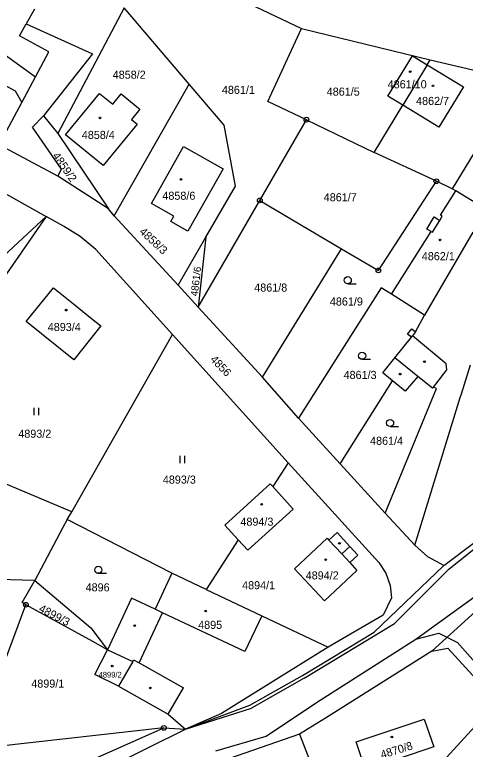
# Model space of a CAD drawing. Extents: x -733394 to -722299, y -1082822 to -1075049.
# Drawn here: x -725039 to -724944.1, y -1079742.5 to -1079587.7 of the extents above; entities that cross this region are included whole.
import ezdxf

# ---------------------------------------------------------------- set-up
doc = ezdxf.new("R2010")
doc.units = 0
for name, color, linetype in [('Hranice parcel', 7, 'Continuous'), ('Parcelní čísla', 7, 'Continuous'), ('Vnitřní kresba', 7, 'Continuous'), ('Značky bodu BP', 7, 'Continuous'), ('Značky budov', 7, 'Continuous'), ('Značky kultur', 7, 'Continuous')]:
    doc.layers.add(name, color=color, linetype=linetype)

msp = doc.modelspace()

# ---------------------------------------------------------------- linework, layer by layer
at = {"layer": 'Hranice parcel'}
for p, q in [((-725015.39, -1079573.1), (-724978.56, -1079590.6)), ((-725015.98, -1079586.26), (-725029.94, -1079612.73)), ((-725002.25, -1079602.37), (-725015.98, -1079586.26)), ((-724978.56, -1079590.6), (-724951.51, -1079597.25)), ((-725022.66, -1079595.99), (-725032.93, -1079609.05)), ((-724952.12, -1079598.27), (-724957.27, -1079606.81)), ((-724952.12, -1079598.27), (-724951.51, -1079597.25)), ((-725018.05, -1079630.12), (-725002.25, -1079602.37)), ((-724963.29, -1079616.79), (-724957.27, -1079606.81)), ((-725032.93, -1079609.05), (-725029.94, -1079612.73)), ((-724987.37, -1079626.86), (-724977.55, -1079609.84)), ((-724977.55, -1079609.84), (-724963.29, -1079616.79)), ((-725029.94, -1079612.73), (-725019.24, -1079628.65)), ((-724950.18, -1079622.82), (-724963.29, -1079616.79)), ((-725029.96, -1079621.75), (-725029.17, -1079620.24)), ((-725019.24, -1079628.65), (-725029.96, -1079621.75)), ((-725043.62, -1079623.93), (-725032.39, -1079630.23)), ((-725000.36, -1079649.37), (-724987.37, -1079626.86)), ((-724987.37, -1079626.86), (-724970.14, -1079637.04)), ((-725018.05, -1079630.12), (-725019.24, -1079628.65)), ((-725032.39, -1079630.23), (-725055.43, -1079663.39)), ((-725004.61, -1079644.74), (-725018.05, -1079630.12)), ((-725004.61, -1079644.74), (-724998.75, -1079634.62)), ((-724998.75, -1079634.62), (-725000.36, -1079649.37)), ((-724986.82, -1079664.11), (-724970.14, -1079637.04)), ((-725000.36, -1079649.37), (-725004.61, -1079644.74)), ((-724986.82, -1079664.11), (-725000.36, -1079649.37)), ((-725026.95, -1079692.47), (-725005.79, -1079655.11)), ((-724981.43, -1079682.16), (-725005.79, -1079655.11)), ((-724979.21, -1079672.73), (-724986.82, -1079664.11)), ((-724970.44, -1079682.4), (-724959.4, -1079664.88)), ((-724970.44, -1079682.4), (-724979.21, -1079672.73)), ((-724981.43, -1079682.16), (-724984.66, -1079687.16)), ((-724961, -1079692.79), (-724970.44, -1079682.4)), ((-725027.96, -1079694.07), (-725026.95, -1079692.47)), ((-724954.72, -1079699.51), (-724961, -1079692.79)), ((-725005.89, -1079705.43), (-725027.96, -1079694.07)), ((-724991.91, -1079698.39), (-724998.67, -1079708.85)), ((-725034.75, -1079706.98), (-725042.58, -1079706.71)), ((-724998.67, -1079708.85), (-725005.89, -1079705.43)), ((-724938.92, -1079710.73), (-724951.17, -1079721.83)), ((-725043.8, -1079731.2), (-725036.65, -1079712.06)), ((-725007.6, -1079738.02), (-725047.36, -1079742.45)), ((-724979.04, -1079739.31), (-725009.86, -1079750.01)), ((-725007.6, -1079738.02), (-725003.04, -1079738.28)), ((-724979.04, -1079739.31), (-724968.35, -1079766.43))]:
    msp.add_line(p, q, dxfattribs=at)
for points in [[(-725034.87, -1079586.58), (-725036.57, -1079589.61), (-725022.66, -1079595.99)], [(-724977.55, -1079609.84), (-724985.69, -1079605.98), (-724978.56, -1079590.6)], [(-725029.96, -1079621.75), (-725042.38, -1079615.15), (-725050.84, -1079610.7), (-725065.86, -1079602.8), (-725070.07, -1079598.48), (-725076.48, -1079591.92)], [(-724957.27, -1079606.81), (-724960.39, -1079604.91), (-724955.21, -1079596.39), (-724952.12, -1079598.27)], [(-724952.12, -1079598.27), (-724944.47, -1079602.91), (-724949.66, -1079611.45), (-724957.27, -1079606.81)], [(-724951.51, -1079597.25), (-724933.24, -1079601.54), (-724919.07, -1079610.09), (-724913.34, -1079611.26)], [(-724998.75, -1079634.62), (-724992.53, -1079623.88), (-724994.92, -1079610.97), (-725002.25, -1079602.37)], [(-725028.28, -1079613.04), (-725021.13, -1079604.3), (-725018.36, -1079606.57), (-725016.56, -1079604.37), (-725012.62, -1079607.6), (-725014.43, -1079609.81), (-725013.22, -1079610.8), (-725020.35, -1079619.51), (-725028.28, -1079613.04)], [(-725029.17, -1079620.24), (-725035.29, -1079611.42), (-725032.93, -1079609.05)], [(-724995.12, -1079620.22), (-725002.53, -1079633.35), (-725006.09, -1079631.32), (-725005.46, -1079630.2), (-725010.21, -1079627.51), (-725003.45, -1079615.52), (-724995.12, -1079620.22)], [(-724970.14, -1079637.04), (-724962.39, -1079641.6), (-724950.18, -1079622.82)], [(-724946.06, -1079624.83), (-724946.83, -1079624.41), (-724950.18, -1079622.82)], [(-724959.66, -1079646.6), (-724951.3, -1079633.39), (-724952.16, -1079632.92), (-724950.63, -1079630.35), (-724949.48, -1079631.07), (-724948.93, -1079630.2), (-724949.28, -1079630), (-724946.06, -1079624.83)], [(-724933.21, -1079633.55), (-724939.52, -1079628.81), (-724946.06, -1079624.83)], [(-725032.39, -1079630.23), (-725046.3, -1079643.1), (-725047.14, -1079643.88)], [(-725005.79, -1079655.11), (-725021.93, -1079637.18), (-725025.22, -1079634.47), (-725028.74, -1079632.25), (-725032.39, -1079630.23)], [(-725026.63, -1079648.68), (-725022.85, -1079651.71), (-725020.86, -1079653.31), (-725026.57, -1079660.42), (-725036.58, -1079652.4), (-725030.83, -1079645.3), (-725026.63, -1079648.68)], [(-724959.66, -1079646.6), (-724961.79, -1079645.25), (-724979.21, -1079672.73)], [(-724959.4, -1079664.88), (-724961.46, -1079663.16), (-724958.92, -1079660), (-724955.45, -1079655.67), (-724956.23, -1079655.05), (-724955.34, -1079653.93), (-724954.56, -1079654.56), (-724952.68, -1079651.02), (-724959.66, -1079646.6)], [(-724948.63, -1079703.81), (-724942.05, -1079698.89), (-724939.51, -1079695.98), (-724935.32, -1079688.7), (-724921.75, -1079651.97)], [(-724954.72, -1079699.51), (-724945.16, -1079668.36), (-724944.92, -1079667.6), (-724943.01, -1079661.51)], [(-724961, -1079692.79), (-724950.12, -1079666.48), (-724950.81, -1079666.22), (-724950.99, -1079666.45), (-724954.1, -1079663.98), (-724956.75, -1079667.09), (-724959.4, -1079664.88)], [(-725026.95, -1079692.47), (-725041.28, -1079686.44), (-725066.37, -1079676.24)], [(-724981.43, -1079682.16), (-724962.32, -1079703.17), (-724960.8, -1079705.44), (-724959.92, -1079708), (-724959.6, -1079710.62), (-724961.36, -1079714.23), (-724972.97, -1079721.02)], [(-724984.66, -1079687.16), (-724985.19, -1079686.57), (-724994.78, -1079695.3), (-724991.91, -1079698.39)], [(-724984.66, -1079687.16), (-724980.35, -1079691.9), (-724989.9, -1079700.56), (-724991.91, -1079698.39)], [(-725027.96, -1079694.07), (-725028.87, -1079695.81), (-725034.75, -1079706.98)], [(-724966.73, -1079701.61), (-724968.44, -1079703.18), (-724966.92, -1079704.83), (-724973.75, -1079711.21), (-724980.08, -1079704.49), (-724973.2, -1079698.01), (-724972.81, -1079698.44), (-724971.1, -1079696.87), (-724968.41, -1079699.79), (-724966.73, -1079701.61)], [(-724948.63, -1079703.81), (-724952.01, -1079701.97), (-724954.72, -1079699.51)], [(-725003.04, -1079738.28), (-724989.49, -1079733.26), (-724978.36, -1079726.95), (-724963.32, -1079717.83), (-724948.63, -1079703.81)], [(-725005.89, -1079705.43), (-725009.41, -1079713), (-725014.4, -1079710.7), (-725019.46, -1079721.55)], [(-725036.65, -1079712.06), (-725037.46, -1079711.61), (-725034.75, -1079706.98)], [(-725034.75, -1079706.98), (-725022.99, -1079716.9), (-725019.46, -1079721.55)], [(-724998.67, -1079708.85), (-724986.94, -1079714.4), (-724972.97, -1079721.02)], [(-725019.46, -1079721.55), (-725022.58, -1079719.84), (-725036.65, -1079712.06)], [(-725017.16, -1079729.2), (-725022.13, -1079726.76), (-725019.46, -1079721.55)], [(-725019.46, -1079721.55), (-725014.16, -1079724.02), (-725017.16, -1079729.2)], [(-724972.97, -1079721.02), (-724995.42, -1079734.96), (-725003.04, -1079738.28)], [(-724951.17, -1079721.83), (-724973.54, -1079735.96), (-724979.04, -1079739.31)], [(-724951.17, -1079721.83), (-724947.76, -1079721.24), (-724928.12, -1079742.73)], [(-725017.16, -1079729.2), (-725006.69, -1079735.11), (-725003.04, -1079738.28)], [(-724968.35, -1079766.43), (-724939.06, -1079734.45), (-724928.65, -1079744.97)], [(-724967.07, -1079740.96), (-724952.72, -1079736.16), (-724950.75, -1079742.04), (-724965.11, -1079746.83), (-724967.07, -1079740.96)], [(-725054.53, -1079765.14), (-725022.26, -1079744.55), (-725007.6, -1079738.02)]]:
    msp.add_lwpolyline(points, dxfattribs=at)
at = {"layer": 'Vnitřní kresba'}
for p, q in [((-725038.01, -1079592.18), (-725036.57, -1079589.61)), ((-725041.25, -1079596.01), (-725034.66, -1079600.79)), ((-725037.54, -1079606.2), (-725034.66, -1079600.79)), ((-725042.38, -1079615.15), (-725037.54, -1079606.2)), ((-724935.64, -1079605.84), (-724946.83, -1079624.41)), ((-724951.02, -1079633.55), (-724949.48, -1079631.07)), ((-724942.49, -1079633.55), (-724952.68, -1079651.02)), ((-724951.3, -1079633.39), (-724951.02, -1079633.55)), ((-724955.45, -1079655.67), (-724955.2, -1079655.36)), ((-724954.56, -1079654.56), (-724955.2, -1079655.36)), ((-724948.12, -1079661.27), (-724955.2, -1079655.36)), ((-724954.1, -1079663.98), (-724958.92, -1079660)), ((-724947.99, -1079662.59), (-724948.12, -1079661.27)), ((-724950.3, -1079665.57), (-724947.99, -1079662.59)), ((-724950.81, -1079666.22), (-724950.3, -1079665.57)), ((-724970.12, -1079701.36), (-724972.81, -1079698.44)), ((-724970.12, -1079701.36), (-724968.41, -1079699.79)), ((-724947.56, -1079704.57), (-724941.14, -1079699.45)), ((-724968.44, -1079703.18), (-724970.12, -1079701.36)), ((-724958.97, -1079716.01), (-724947.56, -1079704.57)), ((-724954.51, -1079719.34), (-724940.8, -1079709.39)), ((-725007.86, -1079713.8), (-725009.41, -1079713)), ((-725012.82, -1079724.33), (-725007.86, -1079713.8)), ((-724990.51, -1079721.89), (-725007.86, -1079713.8)), ((-724986.94, -1079714.4), (-724990.51, -1079721.89)), ((-724978.04, -1079727.57), (-724958.97, -1079716.01)), ((-724954.51, -1079719.34), (-724949.63, -1079718.06)), ((-724949.63, -1079718.06), (-724945.74, -1079720.02)), ((-724975.42, -1079732.64), (-724954.51, -1079719.34)), ((-724945.74, -1079720.02), (-724891.63, -1079781.36)), ((-725014.16, -1079724.02), (-725013.97, -1079723.69)), ((-725013.97, -1079723.69), (-725012.82, -1079724.33)), ((-725012.82, -1079724.33), (-725003.47, -1079729.58)), ((-724978.04, -1079727.57), (-724989.15, -1079733.88)), ((-725006.69, -1079735.11), (-725003.47, -1079729.58)), ((-724986.02, -1079739.74), (-724975.42, -1079732.64)), ((-725003.04, -1079738.28), (-724989.15, -1079733.88)), ((-725041.32, -1079757.17), (-725003.04, -1079738.28)), ((-724996.64, -1079742.84), (-724986.02, -1079739.74))]:
    msp.add_line(p, q, dxfattribs=at)
for points in [[(-725034.66, -1079600.79), (-725031.81, -1079595.53), (-725038.01, -1079592.18)], [(-725043.9, -1079601.07), (-725038.94, -1079603.77), (-725037.54, -1079606.2)]]:
    msp.add_lwpolyline(points, dxfattribs=at)
at = {"layer": 'Značky bodu BP'}
for centre, radius in [((-724977.55, -1079609.84), 0.5), ((-724977.55, -1079609.84), 0.0303), ((-724950.18, -1079622.82), 0.5), ((-724950.18, -1079622.82), 0.0303), ((-724987.37, -1079626.86), 0.5), ((-724987.37, -1079626.86), 0.0303), ((-724962.39, -1079641.6), 0.5), ((-724962.39, -1079641.6), 0.0303), ((-725036.65, -1079712.06), 0.5), ((-725036.65, -1079712.06), 0.0303), ((-725007.6, -1079738.02), 0.5), ((-725007.6, -1079738.02), 0.0303)]:
    msp.add_circle(centre, radius, dxfattribs=at)
at = {"layer": 'Značky budov'}
for centre in [(-724955.69, -1079599.73), (-724950.9, -1079602.71), (-725021.05, -1079609.46), (-725003.98, -1079622.44), (-724949.4, -1079635.18), (-725028.16, -1079649.97), (-724952.69, -1079660.83), (-724957.82, -1079663.47), (-724986.98, -1079690.9), (-724970.6, -1079699.12), (-724973.51, -1079702.57), (-724998.77, -1079713.39), (-725013.73, -1079716.46), (-725018.48, -1079724.99), (-725010.44, -1079729.61), (-724959.56, -1079739.95)]:
    msp.add_circle(centre, 0.175, dxfattribs=at)
at = {"layer": 'Značky kultur'}
for p, q in [((-724968.85, -1079644.42), (-724967.1, -1079644.42)), ((-724965.82, -1079660.34), (-724964.07, -1079660.34)), ((-725034.95, -1079672.1), (-725034.95, -1079670.6)), ((-725033.95, -1079672.1), (-725033.95, -1079670.6)), ((-724959.93, -1079674.51), (-724958.18, -1079674.51)), ((-725004.19, -1079682.2), (-725004.19, -1079680.7)), ((-725003.19, -1079682.2), (-725003.19, -1079680.7)), ((-725021.4, -1079705.44), (-725019.65, -1079705.44))]:
    msp.add_line(p, q, dxfattribs=at)
for centre in [(-724968.85, -1079643.67), (-724965.82, -1079659.59), (-724959.93, -1079673.76), (-725021.4, -1079704.69)]:
    msp.add_circle(centre, 0.75, dxfattribs=at)

# ---------------------------------------------------------------- texts
at = {"layer": 'Parcelní čísla'}
for s, height, p in [('4858/2', 1.7, (-725018.37, -1079601.21)), ('4861/10', 1.7, (-724960.44, -1079603.23)), ('4861/1', 1.7, (-724995.37, -1079604.41)), ('4861/5', 1.7, (-724973.28, -1079604.78)), ('4862/7', 1.7, (-724954.46, -1079606.74)), ('4858/4', 1.7, (-725024.88, -1079613.9)), ('4858/6', 1.7, (-725007.91, -1079626.72)), ('4861/7', 1.7, (-724973.91, -1079627.04)), ('4862/1', 1.7, (-724953.25, -1079639.46)), ('4861/8', 1.7, (-724988.55, -1079646.07)), ('4861/9', 1.7, (-724972.62, -1079649.01)), ('4893/4', 1.7, (-725032.05, -1079654.38)), ('4861/3', 1.7, (-724969.73, -1079664.48)), ('4893/2', 1.7, (-725038.26, -1079676.87)), ('4861/4', 1.7, (-724964.15, -1079678.36)), ('4893/3', 1.7, (-725007.81, -1079686.54)), ('4894/3', 1.7, (-724991.47, -1079695.41)), ('4894/2', 1.7, (-724977.71, -1079706.73)), ('4896', 1.7, (-725024.08, -1079709.25)), ('4894/1', 1.7, (-724991.11, -1079708.8)), ('4895', 1.7, (-725000.37, -1079717.15)), ('4899/2', 1.19, (-725021.34, -1079727.4)), ('4899/1', 1.7, (-725035.52, -1079729.53))]:
    msp.add_text(s, height=height, dxfattribs=at).set_placement(p)
for s, height, rotation, p in [('4859/2', 1.7, 305, (-725031.17, -1079617.47)), ('4858/3', 1.7, 317, (-725012.88, -1079633.63)), ('4861/6', 1.53, 83, (-725000.47, -1079647.12)), ('4856', 1.7, 314, (-724997.95, -1079660.49)), ('4899/3', 1.7, 332, (-725034.11, -1079713.37)), ('4870/8', 1.7, 17, (-724961.65, -1079744.52))]:
    msp.add_text(s, height=height, rotation=rotation, dxfattribs=at).set_placement(p)

doc.saveas('drawing.dxf')
